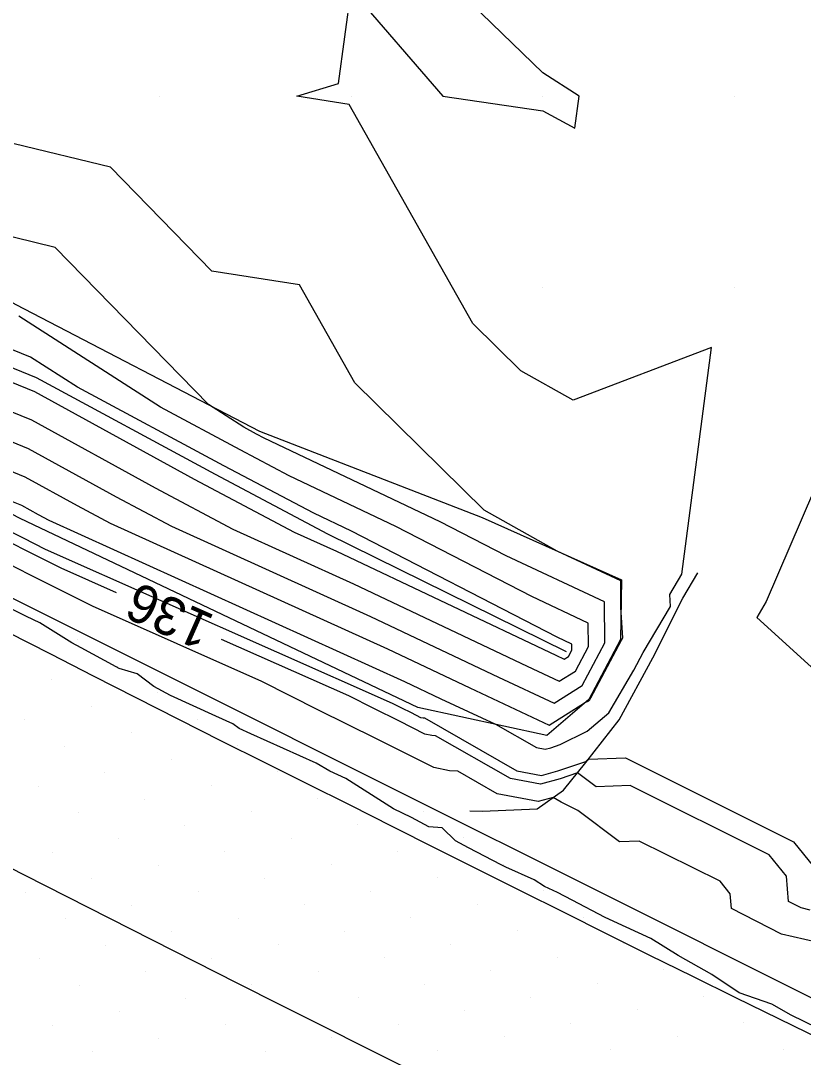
# Model space of a CAD drawing. Extents: x 2354170 to 2357230, y 866100 to 868290.
# Drawn here: x 2354392.7 to 2354433.6, y 867849.9 to 867904 of the extents above; entities that cross this region are included whole.
import ezdxf

# ---------------------------------------------------------------- set-up
doc = ezdxf.new("R2010")
doc.units = 0
for name, color, linetype in [('Default', 7, 'Continuous'), ('DTM Contours Major', 7, 'Continuous'), ('DTM Contours Minor', 7, 'Continuous'), ('DTM Contours Minor Text', 7, 'Continuous'), ('Exist DTM Breakline', 7, 'Continuous'), ('Exist DTM QL2 LIDAR Elevation Point', 7, 'Continuous'), ('Exist DTM Scan Elevation Point', 7, 'Continuous'), ('Exist Roads EOP', 7, 'Continuous'), ('PH Exist DTM Breakline', 7, 'Continuous')]:
    doc.layers.add(name, color=color, linetype=linetype)

msp = doc.modelspace()

# ---------------------------------------------------------------- linework, layer by layer
at = {"layer": 'Default'}
for points in [[(2354391.962, 867879), (2354392.752, 867878.679), (2354393.625, 867878.2), (2354394.173, 867877.91), (2354412.733, 867869.493), (2354414.643, 867868.588), (2354417.498, 867867.253), (2354419.633, 867866.036), (2354420.079, 867865.95), (2354420.37, 867866.031), (2354420.858, 867866.196), (2354422.278, 867866.898), (2354423.408, 867867.853), (2354424.707, 867870.079), (2354425.2, 867871.006), (2354426.632, 867873.408), (2354426.592, 867874.029), (2354427.211, 867875.084), (2354428.76, 867886.912), (2354421.538, 867884.169), (2354418.818, 867885.689), (2354416.301, 867888.172), (2354409.848, 867899.597), (2354407.112, 867900.021), (2354409.292, 867900.694), (2354409.964, 867905.575), (2354414.748, 867900.021), (2354419.964, 867899.259), (2354421.635, 867898.351), (2354421.853, 867900.021), (2354419.964, 867901.24), (2354410.889, 867910.021)], [(2354387.229, 867884.216), (2354388.934, 867883.339), (2354393.092, 867881.65), (2354397.689, 867879.123), (2354400.577, 867877.597), (2354410.966, 867872.886), (2354417.643, 867869.721), (2354420.559, 867868.358), (2354422.016, 867869.274), (2354423.197, 867871.497), (2354423.174, 867873.637), (2354418.054, 867876.041), (2354414.601, 867877.82), (2354405.415, 867882.185), (2354405.01, 867882.399), (2354404.35, 867882.752), (2354402.508, 867883.935), (2354394.508, 867892.138), (2354383.814, 867894.75), (2354383.416, 867895.432), (2354382.875, 867895.073), (2354380.591, 867895.745), (2354373.959, 867898.787)], [(2354390.448, 867881.169), (2354392.922, 867880.165), (2354395.657, 867878.661), (2354397.375, 867877.753), (2354411.849, 867871.19), (2354416.143, 867869.155), (2354420.298, 867867.212), (2354422.143, 867868.371), (2354422.353, 867868.475), (2354422.408, 867868.522), (2354422.472, 867868.63), (2354424.071, 867871.643), (2354424.141, 867871.76), (2354424.04, 867873.352), (2354424.025, 867874.735), (2354420.716, 867876.288), (2354416.895, 867878.424), (2354410.155, 867885.071), (2354407.265, 867890.188), (2354402.683, 867890.898), (2354397.4, 867896.316), (2354392.372, 867897.543)], [(2354385.906, 867887.677), (2354393.432, 867884.62), (2354401.754, 867880.046), (2354406.981, 867877.284), (2354409.198, 867876.279), (2354420.643, 867870.854), (2354421.08, 867870.65), (2354421.298, 867870.787), (2354421.475, 867871.121), (2354421.472, 867871.441), (2354420.705, 867871.801), (2354409.974, 867877.332), (2354408.014, 867878.263), (2354403.316, 867880.745), (2354395.665, 867884.839), (2354393.218, 867886.411), (2354387.182, 867888.864)], [(2354387.42, 867885.508), (2354393.262, 867883.135), (2354399.721, 867879.584), (2354403.779, 867877.441), (2354410.082, 867874.582), (2354419.143, 867870.288), (2354420.819, 867869.504), (2354421.657, 867870.031), (2354422.336, 867871.309), (2354422.323, 867872.539), (2354419.379, 867873.921), (2354412.288, 867877.576), (2354406.714, 867880.224), (2354404.163, 867881.572), (2354400.008, 867883.795), (2354392.616, 867888.545)], [(2354437.149, 867886.51), (2354431.623, 867873.663), (2354431.13, 867872.822), (2354436.457, 867868)], [(2354391.706, 867877.552), (2354392.839, 867876.974), (2354393.987, 867876.397), (2354412.091, 867868.359), (2354412.581, 867868.11), (2354413.083, 867867.863), (2354413.578, 867867.615), (2354413.715, 867867.587), (2354413.785, 867867.583), (2354418.607, 867864.834), (2354419.896, 867864.585), (2354420.739, 867864.82), (2354422.15, 867865.295), (2354422.203, 867865.321), (2354422.336, 867865.433), (2354424.278, 867865.499), (2354433.047, 867861.129), (2354434.095, 867859.842)], [(2354434.242, 867855.891), (2354432.415, 867856.312), (2354429.801, 867857.649), (2354429.734, 867858.417), (2354429.208, 867859.063), (2354424.993, 867861.164), (2354423.961, 867861.129), (2354421.785, 867862.749), (2354420.922, 867863.185), (2354420.5, 867863.438), (2354419.714, 867863.219), (2354417.581, 867863.631), (2354415.516, 867864.808), (2354415.094, 867864.834), (2354414.265, 867865.006), (2354411.28, 867866.501), (2354408.251, 867867.992), (2354405.296, 867869.488), (2354396.462, 867873.41), (2354393.154, 867875.073), (2354389.887, 867876.739)], [(2354434.273, 867851.423), (2354432.919, 867852.083), (2354431.91, 867852.648), (2354430.204, 867853.241), (2354428.775, 867854.205), (2354427.017, 867855.2), (2354425.598, 867856.078), (2354424.311, 867856.67), (2354423.212, 867857.182), (2354421.485, 867858.081), (2354420.732, 867858.478), (2354420.053, 867858.791), (2354419.509, 867859.139), (2354418.023, 867859.795), (2354417.785, 867859.925), (2354416.075, 867860.811), (2354415.408, 867861.174), (2354414.709, 867861.852), (2354414.011, 867861.898), (2354413.097, 867862.387), (2354412.174, 867862.842), (2354409.677, 867864.425), (2354408.851, 867864.806), (2354408.133, 867865.22), (2354404.723, 867866.75), (2354404.111, 867867.043), (2354403.784, 867867.273), (2354402.887, 867867.675), (2354400.523, 867868.748), (2354399.662, 867869.222), (2354398.788, 867869.887), (2354397.846, 867870.162), (2354397.684, 867870.248), (2354395.87, 867871.244), (2354395.384, 867871.5), (2354393.703, 867872.54), (2354393.017, 867872.874), (2354392.309, 867873.227)]]:
    msp.add_lwpolyline(points, dxfattribs=at)
at = {"layer": 'DTM Contours Major'}
msp.add_lwpolyline([(2354387.229, 867884.216), (2354388.934, 867883.339), (2354393.092, 867881.65), (2354397.689, 867879.123), (2354400.577, 867877.597), (2354410.966, 867872.886), (2354417.643, 867869.721), (2354420.559, 867868.358), (2354422.016, 867869.274), (2354423.197, 867871.497), (2354423.174, 867873.637), (2354418.054, 867876.041), (2354414.601, 867877.82), (2354405.415, 867882.185), (2354405.01, 867882.399), (2354404.35, 867882.752), (2354402.508, 867883.935), (2354394.508, 867892.138), (2354383.814, 867894.75), (2354383.416, 867895.432), (2354382.875, 867895.073), (2354380.591, 867895.745), (2354373.959, 867898.787)], dxfattribs=at)
at = {"layer": 'DTM Contours Minor'}
for points in [[(2354397.708, 867874.115), (2354394.812, 867875.401), (2354392.944, 867876.34), (2354391.1, 867877.281), (2354389.242, 867878.204), (2354387.332, 867879.145), (2354371.446, 867887.293), (2354369.442, 867888.303), (2354367.441, 867889.282), (2354365.437, 867890.302), (2354354.747, 867897.585), (2354354.562, 867897.681), (2354354.384, 867897.775), (2354354.213, 867897.863), (2354353.544, 867898.463), (2354345.655, 867903.803), (2354344.793, 867904.098)], [(2354433.913, 867857.564), (2354433.443, 867857.672), (2354432.787, 867858.008), (2354432.672, 867859.329), (2354431.767, 867860.44), (2354424.516, 867864.054), (2354422.74, 867863.994), (2354421.765, 867864.72), (2354420.862, 867864.416), (2354419.836, 867864.13), (2354418.265, 867864.433), (2354414.362, 867866.658), (2354414.175, 867866.669), (2354413.807, 867866.746), (2354412.482, 867867.409), (2354411.137, 867868.071), (2354409.826, 867868.735), (2354403.192, 867871.68)]]:
    msp.add_lwpolyline(points, dxfattribs=at)
at = {"layer": 'Exist DTM Breakline'}
for points in [[(2354434.524, 867850.785), (2354432.28, 867851.886), (2354430.036, 867852.988), (2354427.791, 867854.089), (2354425.552, 867855.2), (2354423.313, 867856.313), (2354421.075, 867857.427), (2354418.837, 867858.541), (2354416.602, 867859.661), (2354414.368, 867860.783), (2354412.134, 867861.905), (2354409.9, 867863.028), (2354407.664, 867864.146), (2354405.428, 867865.263), (2354403.191, 867866.38), (2354400.955, 867867.498), (2354398.726, 867868.63), (2354396.5, 867869.768), (2354394.274, 867870.906), (2354392.048, 867872.044)], [(2354390.652, 867860.531), (2354392.88, 867859.397), (2354395.109, 867858.264), (2354397.338, 867857.132), (2354399.568, 867856.002), (2354401.799, 867854.874), (2354404.03, 867853.747), (2354406.263, 867852.622), (2354408.497, 867851.499), (2354410.731, 867850.378), (2354412.967, 867849.259), (2354415.203, 867848.141), (2354417.44, 867847.025), (2354419.678, 867845.911), (2354421.916, 867844.797), (2354424.155, 867843.684), (2354426.394, 867842.572), (2354428.633, 867841.461), (2354430.873, 867840.349), (2354433.112, 867839.238), (2354435.352, 867838.127)]]:
    msp.add_lwpolyline(points, dxfattribs=at)
at = {"layer": 'Exist DTM QL2 LIDAR Elevation Point'}
for p, q in [((2354399.964, 867900.021), (2354399.964, 867900.021)), ((2354409.964, 867900.021), (2354409.964, 867900.021)), ((2354419.964, 867900.021), (2354419.964, 867900.021)), ((2354429.965, 867900.021), (2354429.965, 867900.021)), ((2354419.964, 867890.021), (2354419.964, 867890.021)), ((2354429.965, 867890.021), (2354429.965, 867890.021))]:
    msp.add_line(p, q, dxfattribs=at)
at = {"layer": 'Exist DTM Scan Elevation Point'}
for p, q in [((2354395.69, 867871.664), (2354395.69, 867871.664)), ((2354397.775, 867870.285), (2354397.775, 867870.285)), ((2354394.311, 867869.579), (2354394.311, 867869.579)), ((2354399.86, 867868.905), (2354399.86, 867868.905)), ((2354396.396, 867868.2), (2354396.396, 867868.2)), ((2354392.931, 867867.494), (2354392.931, 867867.494)), ((2354401.945, 867867.526), (2354401.945, 867867.526)), ((2354398.481, 867866.82), (2354398.481, 867866.82)), ((2354395.016, 867866.115), (2354395.016, 867866.115)), ((2354404.03, 867866.146), (2354404.03, 867866.146)), ((2354400.566, 867865.441), (2354400.566, 867865.441)), ((2354397.101, 867864.735), (2354397.101, 867864.735)), ((2354406.115, 867864.767), (2354406.115, 867864.767)), ((2354393.637, 867864.03), (2354393.637, 867864.03)), ((2354402.651, 867864.061), (2354402.651, 867864.061)), ((2354399.186, 867863.356), (2354399.186, 867863.356)), ((2354408.2, 867863.387), (2354408.2, 867863.387)), ((2354395.722, 867862.65), (2354395.722, 867862.65)), ((2354404.736, 867862.682), (2354404.736, 867862.682)), ((2354413.75, 867862.714), (2354413.75, 867862.714)), ((2354401.271, 867861.976), (2354401.271, 867861.976)), ((2354410.285, 867862.008), (2354410.285, 867862.008)), ((2354415.835, 867861.334), (2354415.835, 867861.334)), ((2354397.807, 867861.271), (2354397.807, 867861.271)), ((2354406.821, 867861.302), (2354406.821, 867861.302)), ((2354394.343, 867860.565), (2354394.343, 867860.565)), ((2354403.356, 867860.597), (2354403.356, 867860.597)), ((2354412.37, 867860.629), (2354412.37, 867860.629)), ((2354399.892, 867859.891), (2354399.892, 867859.891)), ((2354408.906, 867859.923), (2354408.906, 867859.923)), ((2354417.92, 867859.955), (2354417.92, 867859.955)), ((2354396.428, 867859.186), (2354396.428, 867859.186)), ((2354405.441, 867859.217), (2354405.441, 867859.217)), ((2354414.455, 867859.249), (2354414.455, 867859.249)), ((2354392.963, 867858.48), (2354392.963, 867858.48)), ((2354401.977, 867858.512), (2354401.977, 867858.512)), ((2354410.991, 867858.544), (2354410.991, 867858.544)), ((2354420.005, 867858.575), (2354420.005, 867858.575)), ((2354398.513, 867857.806), (2354398.513, 867857.806)), ((2354407.526, 867857.838), (2354407.526, 867857.838)), ((2354416.54, 867857.87), (2354416.54, 867857.87)), ((2354395.048, 867857.101), (2354395.048, 867857.101)), ((2354404.062, 867857.132), (2354404.062, 867857.132)), ((2354413.076, 867857.164), (2354413.076, 867857.164)), ((2354422.09, 867857.196), (2354422.09, 867857.196)), ((2354409.611, 867856.459), (2354409.611, 867856.459)), ((2354418.625, 867856.49), (2354418.625, 867856.49)), ((2354400.597, 867856.427), (2354400.597, 867856.427)), ((2354397.133, 867855.721), (2354397.133, 867855.721)), ((2354406.147, 867855.753), (2354406.147, 867855.753)), ((2354415.161, 867855.785), (2354415.161, 867855.785)), ((2354424.175, 867855.816), (2354424.175, 867855.816)), ((2354393.669, 867855.016), (2354393.669, 867855.016)), ((2354402.682, 867855.048), (2354402.682, 867855.048)), ((2354411.696, 867855.079), (2354411.696, 867855.079)), ((2354420.71, 867855.111), (2354420.71, 867855.111)), ((2354399.218, 867854.342), (2354399.218, 867854.342)), ((2354408.232, 867854.374), (2354408.232, 867854.374)), ((2354417.246, 867854.405), (2354417.246, 867854.405)), ((2354426.26, 867854.437), (2354426.26, 867854.437)), ((2354395.754, 867853.636), (2354395.754, 867853.636)), ((2354404.767, 867853.668), (2354404.767, 867853.668)), ((2354413.781, 867853.7), (2354413.781, 867853.7)), ((2354422.795, 867853.731), (2354422.795, 867853.731)), ((2354401.303, 867852.963), (2354401.303, 867852.963)), ((2354410.317, 867852.994), (2354410.317, 867852.994)), ((2354419.331, 867853.026), (2354419.331, 867853.026)), ((2354428.345, 867853.058), (2354428.345, 867853.058)), ((2354397.839, 867852.257), (2354397.839, 867852.257)), ((2354415.866, 867852.32), (2354415.866, 867852.32)), ((2354424.88, 867852.352), (2354424.88, 867852.352)), ((2354403.388, 867851.583), (2354403.388, 867851.583)), ((2354412.402, 867851.615), (2354412.402, 867851.615)), ((2354421.416, 867851.646), (2354421.416, 867851.646)), ((2354430.43, 867851.678), (2354430.43, 867851.678)), ((2354394.374, 867851.551), (2354394.374, 867851.551)), ((2354399.924, 867850.878), (2354399.924, 867850.878)), ((2354408.937, 867850.909), (2354408.937, 867850.909)), ((2354417.951, 867850.941), (2354417.951, 867850.941)), ((2354426.965, 867850.973), (2354426.965, 867850.973)), ((2354396.459, 867850.172), (2354396.459, 867850.172)), ((2354405.473, 867850.204), (2354405.473, 867850.204)), ((2354414.487, 867850.235), (2354414.487, 867850.235)), ((2354423.501, 867850.267), (2354423.501, 867850.267)), ((2354432.514, 867850.299), (2354432.514, 867850.299))]:
    msp.add_line(p, q, dxfattribs=at)
at = {"layer": 'Exist Roads EOP'}
msp.add_lwpolyline([(2354388.091, 867875.936), (2354393.455, 867873.25), (2354398.821, 867870.564), (2354404.187, 867867.88), (2354409.554, 867865.197), (2354414.921, 867862.515), (2354420.288, 867859.833), (2354425.656, 867857.152), (2354431.023, 867854.47), (2354436.391, 867851.79)], dxfattribs=at)
at = {"layer": 'PH Exist DTM Breakline'}
for points in [[(2354295.105, 867935.358), (2354314.507, 867924.286), (2354318.808, 867923.119), (2354327.669, 867918.735), (2354335.188, 867914.921), (2354344.113, 867910.534), (2354356.312, 867904.701), (2354366.251, 867899.232), (2354377.011, 867893.392), (2354385.156, 867888.751), (2354393.516, 867885.355), (2354402.856, 867880.296), (2354408.718, 867877.199), (2354421.172, 867871.054)], [(2354362.155, 867905.902), (2354372.334, 867900.095), (2354382.99, 867894.481), (2354392.444, 867889.156), (2354405.17, 867882.555), (2354416.797, 867878.051), (2354424.062, 867874.783), (2354424.013, 867871.675), (2354422.357, 867868.556), (2354420.175, 867866.672), (2354413.441, 867868.134), (2354392.672, 867877.983), (2354367.928, 867890.847), (2354354.514, 867897.877), (2354344.831, 867903.733), (2354322.628, 867914.805)], [(2354416.145, 867862.736), (2354416.812, 867862.73), (2354419.664, 867862.845), (2354421.042, 867863.823), (2354422.2, 867865.26), (2354423.949, 867867.493), (2354425.702, 867870.723), (2354427.267, 867873.828), (2354428.05, 867875.164)]]:
    msp.add_lwpolyline(points, dxfattribs=at)

# ---------------------------------------------------------------- texts
at = {"layer": 'DTM Contours Minor Text'}
msp.add_text('136', height=2, rotation=156.0587, dxfattribs=at).set_placement((2354402.907, 867872.901))

doc.saveas('drawing.dxf')
